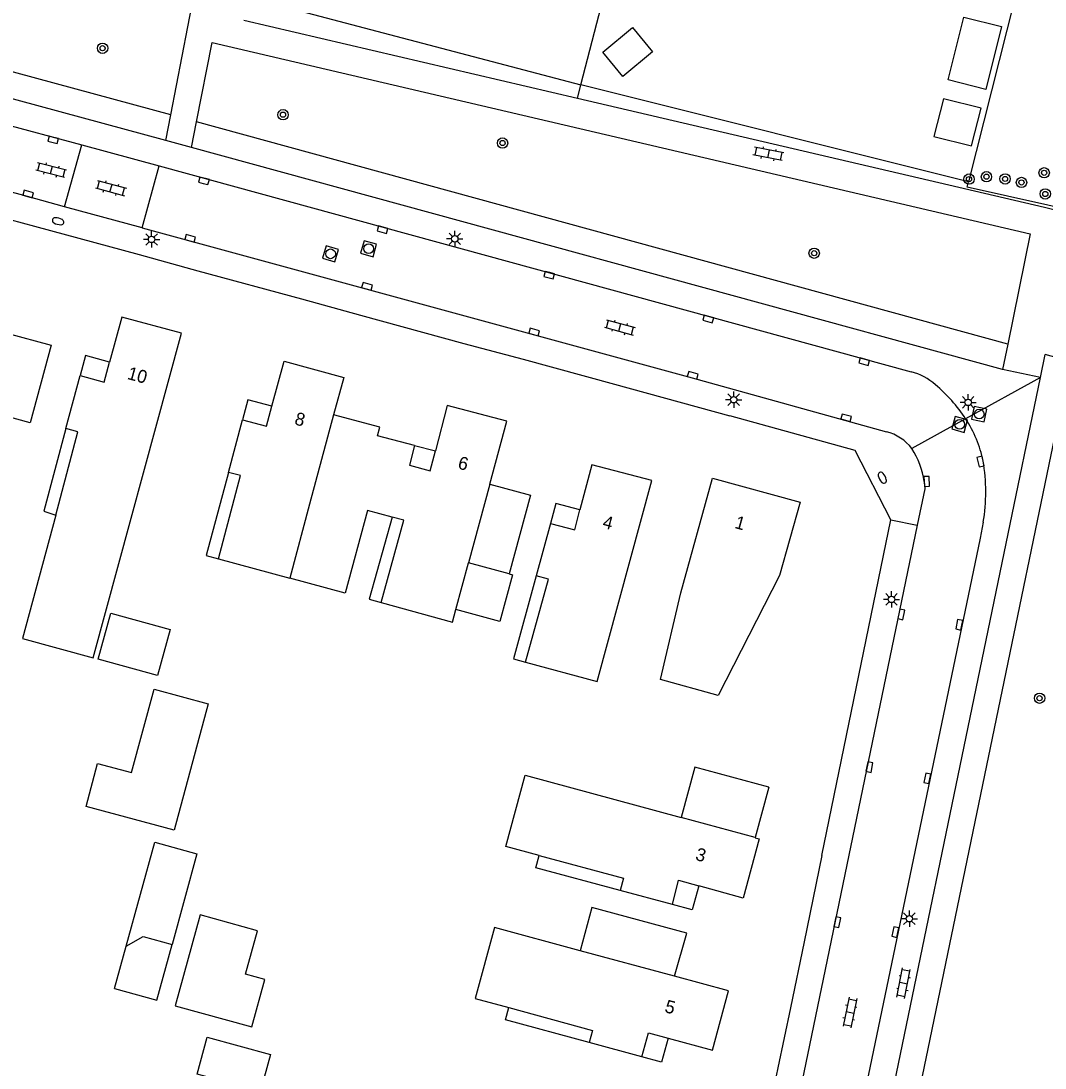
# Model space of a CAD drawing. Extents: x 124000 to 128010, y 398999 to 403000.
# Drawn here: x 127812.6 to 127891.6, y 399622.8 to 399703.7 of the extents above; entities that cross this region are included whole.
import ezdxf

# ---------------------------------------------------------------- set-up
doc = ezdxf.new("R2010")
doc.units = 0
for name, color, linetype in [('gg-afsc-hekwerk', 7, 'Continuous'), ('gg-anno-huisnummerreeks BGT', 7, 'Continuous'), ('gg-bbg-bijgebouw', 7, 'Continuous'), ('gg-bbg-gedigitaliseerde bebouwing', 7, 'Continuous'), ('gg-bbg-gedigitaliseerde bijgebouw', 7, 'Continuous'), ('gg-bbg-hoofdgebouw', 7, 'Continuous'), ('gg-bbg-luifel en loopbrug', 7, 'Continuous'), ('gg-bbg-onder overbouw', 7, 'Continuous'), ('gg-bbg-pand overbouw', 7, 'Continuous'), ('gg-bbg-tussenscheiding', 7, 'Continuous'), ('gg-knt-verharding', 7, 'Continuous'), ('gg-knt-verharding nz', 7, 'Continuous'), ('gt-grn-groengrens', 7, 'Continuous'), ('gt-grn-groengrens NZ', 7, 'Continuous'), ('gt-grn-weggrens', 7, 'Continuous'), ('gt-symb-boom', 7, 'Continuous'), ('gt-symb-brandkraan', 7, 'Continuous'), ('gt-symb-klinker verharding', 7, 'Continuous'), ('gt-symb-kolk', 7, 'Continuous'), ('gt-symb-lichtmast', 7, 'Continuous'), ('gt-symb-rioolschacht', 7, 'Continuous')]:
    doc.layers.add(name, color=color, linetype=linetype)

# ---------------------------------------------------------------- blocks, each defined once
blk = doc.blocks.new('gt0-KOLK')
at = {"layer": 'gt-symb-kolk'}
blk.add_lwpolyline([(0, 0), (0.375, 0), (0.375, 0.4), (-0.375, 0.4), (-0.375, 0), (0, 0)], dxfattribs=at)
blk = doc.blocks.new('gt0-BOOM')
at = {"layer": 'gt-symb-boom'}
for radius in [0.4, 0.2]:
    blk.add_circle((0, 0), radius, dxfattribs=at)
blk = doc.blocks.new('gt0-KL1')
at = {"layer": 'gt-symb-klinker verharding'}
for p, q in [((-1.15, 0.3), (1.15, 0.3)), ((-1, -0.3), (-1, 0.3)), ((-0.5, 0.3), (-0.5, 0.45)), ((0, -0.3), (0, 0.3)), ((0.5, 0.3), (0.5, 0.45)), ((1, -0.3), (1, 0.3)), ((-1.15, -0.3), (1.15, -0.3)), ((-0.5, -0.45), (-0.5, -0.3)), ((0.5, -0.45), (0.5, -0.3))]:
    blk.add_line(p, q, dxfattribs=at)
blk = doc.blocks.new('gt0-RS')
at = {"layer": 'gt-symb-rioolschacht'}
blk.add_lwpolyline([(-0.5, -0.5), (0.5, -0.5), (0.5, 0.5), (-0.5, 0.5)], close=True, dxfattribs=at)
blk.add_circle((0, 0), 0.375, dxfattribs=at)
blk = doc.blocks.new('gt0-LMAST')
at = {"layer": 'gt-symb-lichtmast'}
for p, q in [((-0.182, 0.173), (-0.447, 0.438)), ((-0.005, 0.246), (-0.005, 0.621)), ((0.172, 0.173), (0.437, 0.438)), ((-0.255, -0.004), (-0.63, -0.004)), ((-0.182, -0.181), (-0.447, -0.446)), ((-0.005, -0.254), (-0.005, -0.629)), ((0.437, -0.446), (0.172, -0.181)), ((0.245, -0.004), (0.62, -0.004))]:
    blk.add_line(p, q, dxfattribs=at)
blk.add_circle((-0.005, -0.004), 0.25, dxfattribs=at)
blk = doc.blocks.new('gt0-BR')
at = {"layer": 'gt-symb-brandkraan'}
for centre, radius, start, end in [((-0.244, 0), 0.206, 107.56694, 252.43307), ((0.599, -2.664), 3, 106.89205, 107.56694), ((0, -0.691), 0.938, 73.10799, 106.89205), ((-0.599, -2.664), 3, 72.43309, 73.10799), ((0.244, 0), 0.206, 287.56695, 72.43309), ((0.599, 2.664), 3, 252.43307, 253.10797), ((0, 0.691), 0.938, 253.10797, 286.89206), ((-0.599, 2.664), 3, 286.89206, 287.56695)]:
    blk.add_arc(centre, radius, start, end, dxfattribs=at)

msp = doc.modelspace()

# ---------------------------------------------------------------- linework, layer by layer
at = {"layer": 'gg-afsc-hekwerk'}
for p, q in [((127855.826, 399698.737), (127860.466, 399716.614)), ((127889.27, 399705.317), (127885.732, 399691.241)), ((127885.732, 399691.241), (127855.826, 399698.737))]:
    msp.add_line(p, q, dxfattribs=at)
for points in [[(127839.943, 399760.096), (127829.32, 399705.723), (127855.826, 399698.737)], [(127913.158, 399684.662), (127885.625, 399690.816), (127885.732, 399691.241)]]:
    msp.add_lwpolyline(points, dxfattribs=at)
at = {"layer": 'gg-bbg-bijgebouw'}
for p, q in [((127850.275, 399660.962), (127847.146, 399661.813)), ((127870.324, 399644.515), (127869.27, 399640.625))]:
    msp.add_line(p, q, dxfattribs=at)
for points in [[(127811.535, 399679.55), (127814.954, 399678.63), (127813.341, 399672.642), (127809.923, 399673.563)], [(127848.794, 399667.89), (127851.922, 399667.048), (127850.275, 399660.962)], [(127863.05, 399629.911), (127863.998, 399633.227), (127856.672, 399635.213), (127855.765, 399631.874)]]:
    msp.add_lwpolyline(points, dxfattribs=at)
at = {"layer": 'gg-bbg-gedigitaliseerde bebouwing'}
for p, q in [((127841.268, 399665.357), (127839.364, 399665.855)), ((127827.856, 399662.132), (127833.357, 399660.647))]:
    msp.add_line(p, q, dxfattribs=at)
for points in [[(127815.322, 399665.511), (127812.738, 399655.981), (127818.185, 399654.491), (127825, 399679.544)], [(127839.364, 399665.855), (127837.638, 399659.491), (127833.357, 399660.647)], [(127855.765, 399631.874), (127849.154, 399633.671), (127847.667, 399628.188), (127850.266, 399627.483)]]:
    msp.add_lwpolyline(points, dxfattribs=at)
at = {"layer": 'gg-bbg-gedigitaliseerde bijgebouw'}
msp.add_line((127819.84, 399628.968), (127820.736, 399632.233), dxfattribs=at)
for points in [[(127884.155, 399699.107), (127885.374, 399703.956), (127888.283, 399703.225), (127887.064, 399698.376), (127884.155, 399699.107)], [(127857.51, 399701.247), (127859.809, 399703.152), (127861.359, 399701.281), (127859.06, 399699.376), (127857.51, 399701.247)], [(127883.789, 399697.65), (127883.057, 399694.741), (127885.967, 399694.009), (127886.698, 399696.919), (127883.789, 399697.65)], [(127818.58, 399654.383), (127819.54, 399657.926), (127824.12, 399656.684), (127823.157, 399653.131), (127818.58, 399654.383)], [(127817.64, 399643.018), (127818.533, 399646.335), (127821.156, 399645.629), (127822.89, 399652.069), (127827.067, 399650.944), (127824.441, 399641.188), (127817.64, 399643.018)], [(127870.324, 399644.515), (127864.617, 399646.061), (127863.56, 399642.16)], [(127826.437, 399634.638), (127824.511, 399627.621), (127830.437, 399625.995), (127831.442, 399629.658), (127829.951, 399630.067), (127830.871, 399633.421), (127826.437, 399634.638)], [(127820.736, 399632.233), (127822.04, 399632.975), (127824.281, 399632.36)], [(127819.84, 399628.968), (127823.105, 399628.073), (127824.281, 399632.36)]]:
    msp.add_lwpolyline(points, dxfattribs=at)
at = {"layer": 'gg-bbg-hoofdgebouw'}
for p, q in [((127816.08, 399672.188), (127817.181, 399676.273)), ((127828.626, 399668.808), (127829.716, 399672.87)), ((127853.483, 399664.847), (127852.382, 399660.831)), ((127846.169, 399658.211), (127847.146, 399661.813)), ((127862.901, 399635.438), (127858.857, 399636.527)), ((127863.048, 399629.903), (127863.05, 399629.911)), ((127860.522, 399623.683), (127856.463, 399624.79))]:
    msp.add_line(p, q, dxfattribs=at)
for points in [[(127825, 399679.544), (127820.392, 399680.791), (127819.452, 399677.316)], [(127831.988, 399673.912), (127832.93, 399677.387), (127837.518, 399676.143), (127836.743, 399673.256)], [(127848.794, 399667.89), (127850.115, 399672.759), (127845.505, 399673.965), (127844.594, 399670.482)], [(127842.99, 399670.87), (127840.134, 399671.618), (127840.316, 399672.297), (127836.743, 399673.256)], [(127851.559, 399654.162), (127857.066, 399652.652), (127861.288, 399668.185), (127856.654, 399669.394), (127855.745, 399665.911)], [(127865.973, 399668.361), (127872.734, 399666.503), (127871.156, 399660.835), (127866.411, 399651.593), (127861.975, 399652.829), (127863.545, 399659.496), (127865.973, 399668.361)], [(127840.407, 399658.757), (127845.909, 399657.252), (127846.169, 399658.211)], [(127852.601, 399639.227), (127850.033, 399639.921), (127851.513, 399645.441), (127863.56, 399642.16)], [(127869.27, 399640.625), (127869.265, 399640.606), (127869.584, 399640.52)], [(127869.584, 399640.52), (127868.345, 399635.944), (127864.921, 399636.896)], [(127862.553, 399625.128), (127865.985, 399624.2), (127867.203, 399628.774), (127863.048, 399629.903)]]:
    msp.add_lwpolyline(points, dxfattribs=at)
at = {"layer": 'gg-bbg-luifel en loopbrug'}
for points in [[(127850.275, 399660.962), (127850.541, 399660.89), (127849.567, 399657.292), (127846.169, 399658.211)], [(127820.736, 399632.233), (127822.937, 399640.253), (127826.201, 399639.357), (127824.281, 399632.36)], [(127826.616, 399619.275), (127827.372, 399622.03), (127826.212, 399622.348), (127826.998, 399625.213), (127831.878, 399623.874), (127830.336, 399618.254), (127826.616, 399619.275)]]:
    msp.add_lwpolyline(points, dxfattribs=at)
at = {"layer": 'gg-bbg-onder overbouw'}
msp.add_line((127842.99, 399670.87), (127842.593, 399669.352), dxfattribs=at)
for points in [[(127817.181, 399676.273), (127819.034, 399675.772), (127819.452, 399677.316)], [(127829.716, 399672.87), (127831.569, 399672.368), (127831.988, 399673.912)], [(127815.322, 399665.511), (127817.018, 399671.941), (127816.08, 399672.188)], [(127842.593, 399669.352), (127844.189, 399668.934), (127844.594, 399670.482)], [(127827.856, 399662.132), (127829.563, 399668.559), (127828.626, 399668.808)], [(127853.483, 399664.847), (127855.341, 399664.362), (127855.745, 399665.911)], [(127840.407, 399658.757), (127842.15, 399665.126), (127841.268, 399665.357)], [(127851.559, 399654.162), (127853.317, 399660.575), (127852.382, 399660.831)], [(127852.601, 399639.227), (127859.109, 399637.473), (127858.857, 399636.527)], [(127862.901, 399635.438), (127863.364, 399637.329), (127864.921, 399636.896)], [(127850.266, 399627.483), (127856.721, 399625.724), (127856.463, 399624.79)], [(127860.522, 399623.683), (127861.028, 399625.542), (127862.553, 399625.128)]]:
    msp.add_lwpolyline(points, dxfattribs=at)
at = {"layer": 'gg-bbg-pand overbouw'}
msp.add_line((127842.99, 399670.87), (127844.594, 399670.482), dxfattribs=at)
for points in [[(127819.452, 399677.316), (127817.599, 399677.817), (127817.181, 399676.273)], [(127831.988, 399673.912), (127830.135, 399674.414), (127829.716, 399672.87)], [(127816.08, 399672.188), (127814.374, 399665.799), (127815.322, 399665.511)], [(127828.626, 399668.808), (127826.92, 399662.389), (127827.856, 399662.132)], [(127855.745, 399665.911), (127853.887, 399666.396), (127853.483, 399664.847)], [(127841.268, 399665.357), (127839.473, 399659.017), (127840.407, 399658.757)], [(127852.382, 399660.831), (127850.615, 399654.412), (127851.559, 399654.162)], [(127858.857, 399636.527), (127852.35, 399638.28), (127852.601, 399639.227)], [(127864.921, 399636.896), (127864.417, 399635.029), (127862.901, 399635.438)], [(127856.463, 399624.79), (127850.011, 399626.548), (127850.266, 399627.483)], [(127862.553, 399625.128), (127862.047, 399623.267), (127860.522, 399623.683)]]:
    msp.add_lwpolyline(points, dxfattribs=at)
at = {"layer": 'gg-bbg-tussenscheiding'}
for p, q in [((127836.743, 399673.256), (127834.887, 399666.345)), ((127848.794, 399667.89), (127847.146, 399661.813)), ((127834.887, 399666.345), (127833.357, 399660.647)), ((127869.27, 399640.625), (127863.56, 399642.16)), ((127863.05, 399629.911), (127855.765, 399631.874))]:
    msp.add_line(p, q, dxfattribs=at)
at = {"layer": 'gg-knt-verharding'}
for p, q in [((127824.184, 399696.403), (127828.57, 399719.044)), ((127823.803, 399694.434), (127766.869, 399709.886)), ((127767.207, 399707.665), (127817.315, 399694.086)), ((127855.561, 399697.673), (127829.823, 399703.68)), ((127826.164, 399695.86), (127827.363, 399701.997)), ((127823.803, 399694.434), (127824.184, 399696.403)), ((127825.78, 399693.892), (127826.164, 399695.86)), ((127815.989, 399689.302), (127817.315, 399694.086)), ((127888.358, 399676.737), (127825.78, 399693.892)), ((127821.964, 399687.681), (127823.285, 399692.462)), ((127823.285, 399692.462), (127881.306, 399676.579)), ((127809.206, 399689.011), (127813.674, 399687.803)), ((127813.674, 399687.803), (127821.733, 399685.614)), ((127821.733, 399685.614), (127826.275, 399684.361)), ((127826.275, 399684.361), (127834.27, 399682.199)), ((127834.27, 399682.199), (127838.818, 399680.951)), ((127838.818, 399680.951), (127846.801, 399678.768)), ((127846.801, 399678.768), (127851.356, 399677.547)), ((127888.755, 399678.702), (127888.358, 399676.737)), ((127891.289, 399676.131), (127891.656, 399677.907)), ((127851.356, 399677.547), (127858.422, 399675.627)), ((127858.422, 399675.627), (127867.318, 399673.177)), ((127888.636, 399663.312), (127891.289, 399676.131)), ((127874.423, 399639.219), (127879.747, 399665.152)), ((127886.87, 399664.952), (127886.616, 399663.73)), ((127881.778, 399664.732), (127870.127, 399608.528)), ((127886.616, 399663.73), (127874.936, 399607.563)), ((127874.423, 399639.219), (127873.048, 399632.57)), ((127873.048, 399632.57), (127871.991, 399627.463)), ((127871.991, 399627.463), (127871.02, 399622.85)), ((127871.02, 399622.85), (127869.343, 399614.754))]:
    msp.add_line(p, q, dxfattribs=at)
for points in [[(127815.989, 399689.302), (127813.117, 399690.109), (127765.884, 399702.926)], [(127827.363, 399701.997), (127890.48, 399687.232), (127888.755, 399678.702)], [(127922.203, 399681.701), (127891.602, 399689.262), (127855.561, 399697.673)], [(127821.964, 399687.681), (127864.395, 399676.11), (127879.404, 399671.941)], [(127879.747, 399665.152), (127876.984, 399670.498), (127867.318, 399673.177)], [(127882.312, 399668.101), (127882.358, 399667.531), (127881.778, 399664.732)], [(127858.945, 399545.021), (127866.606, 399556.861), (127888.636, 399663.312)]]:
    msp.add_lwpolyline(points, dxfattribs=at)
for centre, radius, start, end in [((127880.025, 399671.946), 4.807, 49.04067, 74.54435), ((127875.614, 399666.554), 11.772, 32.84641, 50.0311), ((127877.91, 399667.878), 9.126, 11.40312, 33.68414), ((127878.536, 399668.514), 3.535, 37.10969, 75.78168), ((127875.828, 399667.117), 6.558, 8.63222, 32.56863), ((127872.766, 399667.275), 14.294, 350.64625, 9.69292)]:
    msp.add_arc(centre, radius, start, end, dxfattribs=at)
at = {"layer": 'gg-knt-verharding nz'}
for p, q in [((127817.315, 399694.086), (127823.285, 399692.462)), ((127821.964, 399687.681), (127815.989, 399689.302))]:
    msp.add_line(p, q, dxfattribs=at)
at = {"layer": 'gt-grn-groengrens'}
msp.add_line((127855.561, 399697.673), (127855.826, 399698.737), dxfattribs=at)
at = {"layer": 'gt-grn-groengrens NZ'}
for p, q in [((127824.184, 399696.403), (127767.523, 399711.781)), ((127888.755, 399678.702), (127826.164, 399695.86))]:
    msp.add_line(p, q, dxfattribs=at)
msp.add_lwpolyline([(127861.047, 399544.589), (127868.489, 399556.089), (127893.589, 399677.377), (127891.656, 399677.907)], dxfattribs=at)
at = {"layer": 'gt-grn-weggrens'}
for p, q in [((127825.78, 399693.892), (127823.803, 399694.434)), ((127891.289, 399676.131), (127888.358, 399676.737)), ((127891.289, 399676.131), (127885.504, 399672.939)), ((127885.504, 399672.939), (127881.355, 399670.647)), ((127879.747, 399665.152), (127881.778, 399664.732))]:
    msp.add_line(p, q, dxfattribs=at)

# ---------------------------------------------------------------- block references
at = {"layer": 'gt-symb-boom'}
for p in [(127818.918, 399701.549), (127832.837, 399696.418), (127849.776, 399694.233), (127891.566, 399691.932), (127885.77, 399691.448), (127887.114, 399691.632), (127888.549, 399691.459), (127889.816, 399691.189), (127891.654, 399690.299), (127873.821, 399685.726), (127891.212, 399651.372)]:
    msp.add_blockref('gt0-BOOM', p, dxfattribs=at)
at = {"layer": 'gt-symb-brandkraan'}
for p, rotation in [((127815.484, 399688.198), -15.245070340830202), ((127879.079, 399668.39), -62.66592413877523)]:
    msp.add_blockref('gt0-BR', p, dxfattribs=dict(at, rotation=rotation))
at = {"layer": 'gt-symb-klinker verharding'}
for p, rotation in [((127870.284, 399693.391), 169.10581701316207), ((127814.948, 399692.14), 165.75525752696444), ((127819.565, 399690.752), -15.134475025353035), ((127858.828, 399680.001), -15.134475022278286), ((127880.722, 399629.365), 79.10581701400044), ((127876.58, 399627.116), -101.47848203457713)]:
    msp.add_blockref('gt0-KL1', p, dxfattribs=dict(at, rotation=rotation))
at = {"layer": 'gt-symb-kolk'}
for p, rotation in [((127815.159, 399694.671), 164.81021283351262), ((127826.688, 399691.116), -15.189787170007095), ((127813.222, 399690.495), 164.81021283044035), ((127840.558, 399687.742), 164.69967555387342), ((127825.625, 399686.688), -15.189787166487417), ((127853.435, 399684.224), 164.57402962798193), ((127839.266, 399682.97), -15.245070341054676), ((127865.705, 399680.836), 164.75492966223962), ((127852.159, 399679.446), -15.30032444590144), ((127877.734, 399677.553), 164.75492966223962), ((127864.395, 399676.11), -15.245070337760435), ((127876.241, 399672.827), -15.481185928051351), ((127886.856, 399669.682), 103.00750479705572), ((127882.312, 399668.101), -86.96313105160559), ((127880.346, 399657.883), -101.71452521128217), ((127885.207, 399657.005), 78.28547478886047), ((127877.89, 399646.095), -101.7706260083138), ((127882.742, 399645.144), 78.28547478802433), ((127875.415, 399634.121), -101.65840162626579), ((127880.28, 399633.276), 78.22937399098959)]:
    msp.add_blockref('gt0-KOLK', p, dxfattribs=dict(at, rotation=rotation))
at = {"layer": 'gt-symb-lichtmast'}
for p in [(127822.705, 399686.796), (127846.094, 399686.842), (127867.616, 399674.422), (127885.703, 399674.215), (127879.791, 399659.005), (127881.168, 399634.354)]:
    msp.add_blockref('gt0-LMAST', p, dxfattribs=at)
at = {"layer": 'gt-symb-rioolschacht'}
for p, rotation in [((127839.442, 399686.074), -15.66210634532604), ((127836.504, 399685.677), -106.6223961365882), ((127886.551, 399673.304), -12.354826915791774), ((127885.048, 399672.509), -15.425970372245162)]:
    msp.add_blockref('gt0-RS', p, dxfattribs=dict(at, rotation=rotation))

# ---------------------------------------------------------------- texts
at = {"layer": 'gg-anno-huisnummerreeks BGT'}
for s, rotation, p in [('10', 344.9, (127820.763, 399676.027)), ('8', 344.8, (127833.664, 399672.525)), ('6', 345.3, (127846.266, 399669.115)), ('4', 345.4, (127857.432, 399664.54)), ('1', 344.4, (127867.628, 399664.523)), ('3', 344.9, (127864.598, 399638.899)), ('5', 345.1, (127862.229, 399627.149))]:
    msp.add_text(s, height=1, rotation=rotation, dxfattribs=at).set_placement(p)

doc.saveas('drawing.dxf')
